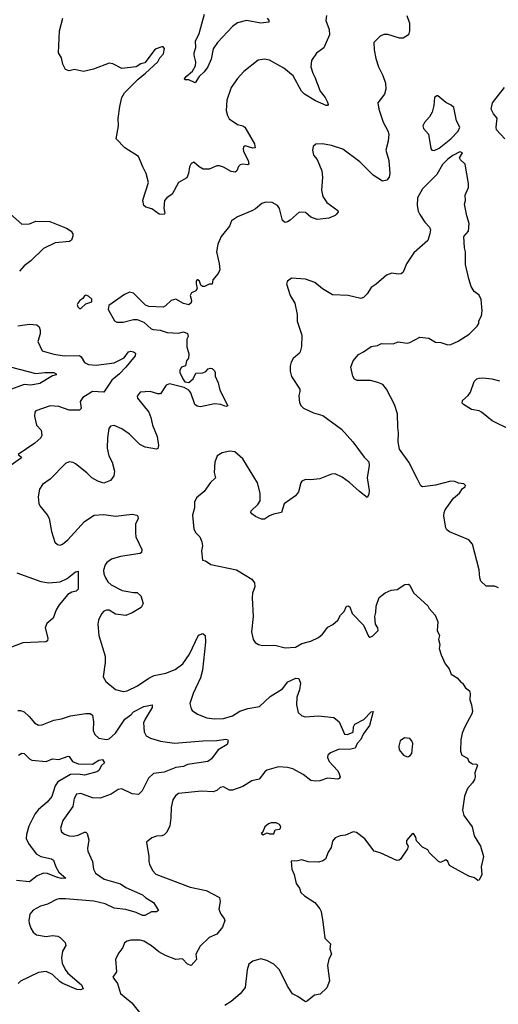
# Model space of a CAD drawing. Extents: x 2133461 to 2293071, y 753526 to 916327.
# Tile 300 of 459: x 2230030 to 2233754, y 866013 to 873682. Entities that reach past the tile are written whole.
import ezdxf

# ---------------------------------------------------------------- set-up
doc = ezdxf.new("R2010")
doc.units = 0

msp = doc.modelspace()

# ---------------------------------------------------------------- linework, layer by layer
at = {"layer": '0CON10XD'}
for points in [[(2232416.2, 873713.8), (2232412, 873675), (2232438, 873605), (2232440, 873565), (2232395.8, 873464.2), (2232338.3, 873421.7), (2232300, 873365), (2232295.8, 873315), (2232310, 873265), (2232325.5, 873235.5), (2232369.2, 873125), (2232407.1, 873075), (2232425, 873040), (2232429.5, 873020.5), (2232425.9, 873014.1), (2232415.8, 873014.2), (2232330.9, 873050.9), (2232245, 873102.5), (2232223.3, 873125), (2232159.1, 873245), (2232085, 873305.3), (2231975, 873365.6), (2231935, 873374.2), (2231885, 873368), (2231775, 873278.8), (2231725, 873223.3), (2231675, 873153.3), (2231641.1, 873055), (2231637.3, 872975), (2231646.2, 872935), (2231659.9, 872909.9), (2231725, 872865.6), (2231766.7, 872855), (2231782, 872845), (2231829.4, 872765), (2231856.9, 872715), (2231862.5, 872685), (2231845, 872682), (2231785, 872698.8), (2231773.3, 872695), (2231770, 872675), (2231772.5, 872655), (2231807.1, 872585), (2231813.3, 872556.7), (2231805, 872551.2), (2231765, 872556.2), (2231745, 872551.2), (2231732.3, 872537.7), (2231720, 872505), (2231705.8, 872494.2), (2231675, 872499.2), (2231615, 872534), (2231585, 872543.3), (2231565, 872543.3), (2231505, 872517.5), (2231457.3, 872517.3), (2231426.7, 872535), (2231385, 872573.3), (2231365, 872563.3), (2231350.8, 872535), (2231343.9, 872483.9), (2231329.1, 872450.9), (2231265, 872413.3), (2231215, 872323.3), (2231174.2, 872295.8), (2231156.7, 872275), (2231150, 872215), (2231158.8, 872175), (2231155, 872164), (2231115, 872167.1), (2231058.3, 872208.3), (2231012, 872222), (2230996.7, 872235), (2230987, 872277), (2231030.8, 872415), (2231012.5, 872485), (2230986.7, 872536.7), (2230955, 872616.7), (2230846.7, 872685), (2230780, 872755), (2230798.8, 872855), (2230797, 872913), (2230808.6, 873005), (2230825.6, 873075), (2230845, 873112), (2230950.3, 873219.7), (2231008, 873265), (2231103.3, 873355), (2231120, 873385), (2231148.8, 873415), (2231157, 873457), (2231145, 873470), (2231135, 873470), (2231085, 873452.5), (2231003, 873347), (2230972.3, 873337.7), (2230935, 873316.2), (2230825, 873302.5), (2230755, 873338.9), (2230725, 873342.5), (2230605, 873295.6), (2230525, 873278), (2230455, 873293.8), (2230415, 873283.8), (2230385, 873293.3), (2230365.6, 873335), (2230355.7, 873385), (2230330.6, 873425), (2230339.5, 873595), (2230365.6, 873695)], [(2231955.7, 873695), (2231968.8, 873675), (2231968, 873662), (2231905, 873655.4), (2231795, 873676.9), (2231725, 873658.6), (2231685, 873630), (2231569.2, 873505), (2231535, 873456.2), (2231518.6, 873375), (2231494.2, 873315), (2231465.8, 873275), (2231425, 873240.8), (2231395, 873190), (2231345, 873214.5), (2231314.1, 873214.1), (2231311.7, 873221.7), (2231325, 873240.8), (2231375, 873280), (2231397.9, 873322.1), (2231400.8, 873355), (2231386.8, 873405), (2231387.2, 873425), (2231399.7, 873465), (2231398.6, 873515), (2231425.8, 873575), (2231468.9, 873725)], [(2233041.9, 873715), (2233064.5, 873655), (2233063.5, 873595), (2233054.3, 873565), (2233015, 873536.9), (2232985, 873539.4), (2232895, 873567.1), (2232862.7, 873567.3), (2232835, 873553.8), (2232786.7, 873505), (2232788.3, 873448.3), (2232800.3, 873380.3), (2232822, 873315), (2232856.6, 873246.6), (2232877.6, 873187.6), (2232878.3, 873141.7), (2232868.8, 873101.2), (2232817.5, 873035), (2232824.5, 872984.5)], [(2233255, 872664.5), (2233295, 872681.6), (2233383.8, 872755), (2233441.4, 872815), (2233455.8, 872845), (2233430, 872895), (2233408.3, 872998.3), (2233387, 873017), (2233345, 873036.7), (2233285, 873090), (2233275, 873090), (2233257.5, 873075), (2233253.6, 873013.6), (2233238.8, 872961.2), (2233220, 872925), (2233179.3, 872880.7), (2233167.5, 872855), (2233172.5, 872835), (2233211.7, 872791.7), (2233228.3, 872678.3), (2233237.5, 872665), (2233255, 872664.5)], [(2233806.2, 872755), (2233740, 872825), (2233736.9, 872845), (2233746.1, 872916.1), (2233717.7, 872947.7), (2233698, 872985), (2233710.6, 873035), (2233803.1, 873155)], [(2232824.5, 872984.5), (2232858.9, 872885), (2232895.3, 872815.3), (2232901.7, 872791.7), (2232897.5, 872735), (2232879.4, 872665), (2232902.5, 872585), (2232911.2, 872485), (2232906.2, 872455), (2232887, 872433), (2232854.3, 872424.3), (2232780.3, 872470.3), (2232676, 872576), (2232545, 872672.9), (2232455, 872701.1), (2232385, 872714), (2232335, 872712.5), (2232312.5, 872695), (2232307.5, 872665), (2232316.1, 872626.1), (2232345, 872592.5), (2232380, 872505), (2232386.2, 872455), (2232378, 872355), (2232389.2, 872305), (2232418.8, 872258.8), (2232506.7, 872195), (2232507.5, 872185), (2232495, 872167.5), (2232485, 872157.5), (2232435, 872136.2), (2232345, 872126.7), (2232294.3, 872144.3), (2232255, 872180), (2232205, 872183.8), (2232135, 872120), (2232115, 872106.7), (2232095, 872103.3), (2232075, 872117.5), (2232050.9, 872210.9), (2232035, 872234), (2231995, 872258.1), (2231945, 872262), (2231915, 872251.2), (2231865, 872208.8), (2231837, 872193), (2231725, 872146.7), (2231677.5, 872115), (2231662.5, 872075), (2231597.7, 871992.3), (2231571.2, 871935), (2231560, 871875), (2231582.1, 871782.1), (2231585.9, 871734.1), (2231574.1, 871705.9), (2231533.3, 871655), (2231527, 871623), (2231505, 871622.5), (2231467, 871603), (2231453, 871603), (2231440, 871615), (2231430, 871645), (2231417, 871657), (2231410, 871655), (2231402.5, 871645), (2231402.5, 871625), (2231411.7, 871588.3), (2231399.3, 871570.7), (2231366.1, 871553.9), (2231356.2, 871535), (2231366, 871495), (2231363.6, 871476.4), (2231345, 871462.5), (2231305, 871471.2), (2231245, 871506.2), (2231207.5, 871495), (2231165, 871452.5), (2231145, 871443.3), (2231035, 871447.5), (2231008.3, 871458.3), (2230915, 871552), (2230885, 871558.6), (2230845, 871542.5), (2230722.5, 871455), (2230717.5, 871425), (2230767.7, 871337.7), (2230785, 871326.2), (2230835, 871327.5), (2230915, 871347.5), (2230945, 871345.8), (2230996.7, 871325), (2231053.8, 871275), (2231068.8, 871268.8), (2231123, 871263), (2231177, 871247), (2231265, 871240), (2231305, 871250), (2231335, 871237.5), (2231340, 871215), (2231330, 871195), (2231331.4, 871135), (2231345, 871080), (2231343.3, 871046.7), (2231327.5, 871025), (2231320, 870985), (2231290, 870975), (2231277, 870953), (2231276.7, 870935), (2231298.8, 870885), (2231315, 870862.5), (2231345, 870857.5), (2231380, 870885), (2231401.2, 870928.8), (2231455, 870932.5), (2231477, 870943), (2231497.5, 870962.5), (2231515, 870966.7), (2231527.5, 870965), (2231545, 870947.5), (2231551.2, 870935), (2231550, 870905), (2231574.2, 870855), (2231587.9, 870797.9), (2231650, 870675), (2231635, 870668.8), (2231595, 870686.2), (2231545, 870690.8), (2231436.1, 870666.1), (2231411.3, 870671.3), (2231392.5, 870685), (2231361.2, 870775), (2231345.8, 870795.8), (2231308.6, 870818.6), (2231195, 870846), (2231170, 870835), (2231125, 870768.8), (2231105, 870768), (2231043.9, 870786.1), (2230968.3, 870781.7), (2230945, 870750), (2230946.7, 870735), (2231035.4, 870625.4), (2231051.1, 870585), (2231063.3, 870525), (2231098.9, 870435), (2231110.8, 870365), (2231105, 870342.5), (2231093.3, 870336.7), (2231005, 870352.7), (2230964.7, 870374.7), (2230883.3, 870455), (2230825, 870496.4), (2230765, 870522.5), (2230735, 870516), (2230723.1, 870496.9), (2230712.5, 870425), (2230710, 870345), (2230724.3, 870285), (2230748.1, 870235), (2230767.1, 870165), (2230761.7, 870128.3), (2230736.8, 870093.2), (2230685, 870072.2), (2230636.9, 870086.9), (2230591.1, 870115), (2230552.8, 870152.8), (2230465, 870221.9), (2230445, 870232.9), (2230415, 870238), (2230385, 870226.2), (2230266.6, 870103.4), (2230207.9, 870062.1), (2230184.4, 870025), (2230174.3, 869965), (2230177.5, 869915), (2230186, 869895), (2230242.9, 869825), (2230257.9, 869797.9), (2230275.8, 869695.8), (2230302.7, 869612.7), (2230323.9, 869593.9), (2230345, 869590), (2230363.6, 869596.4), (2230405, 869631.2), (2230534, 869775), (2230607.9, 869822.1), (2230685, 869827.5), (2230775, 869814.3), (2230905, 869830), (2230942.3, 869822.3), (2230950, 869815), (2230952, 869795), (2230932, 869755), (2230930, 869685), (2230934.4, 869655), (2230981.2, 869555), (2230978.3, 869531.7), (2230966.1, 869523.9), (2230815, 869500.8), (2230745, 869480.8), (2230707.5, 869455), (2230694.3, 869435), (2230681.4, 869395), (2230684.2, 869365), (2230696, 869335), (2230716, 869305), (2230741.7, 869281.7), (2230826.6, 869236.6), (2230915, 869222), (2230945, 869220), (2230972.5, 869195), (2230989.2, 869135), (2230975, 869103.3), (2230905, 869062), (2230855, 869041.2), (2230775, 869051.4), (2230725, 869083.3), (2230705, 869083.8), (2230685, 869076), (2230665, 869053.8), (2230642.5, 869005), (2230638, 868975), (2230644.1, 868885.9), (2230694.4, 868725), (2230695.7, 868675), (2230678.8, 868565), (2230698.8, 868528.8), (2230775, 868464.2), (2230835, 868449.2), (2230865, 868454.4), (2230947.5, 868495), (2231035, 868552.9), (2231076.7, 868573.3), (2231167.8, 868592.2), (2231238.6, 868621.4), (2231298, 868665), (2231351.2, 868741.2), (2231422.3, 868887.7), (2231455, 868902.5), (2231472.5, 868885), (2231476.2, 868835), (2231453.3, 868615), (2231436.5, 868555), (2231379.2, 868435), (2231354, 868355), (2231363.3, 868315), (2231372.3, 868302.3), (2231414.3, 868274.3), (2231485, 868245.7), (2231545.7, 868235.7), (2231615, 868240), (2231685, 868260.5), (2231743.7, 868296.3), (2231805, 868317.8), (2231895, 868332.5), (2231979.7, 868410.3), (2232075, 868470.8), (2232116.2, 868525), (2232177.6, 868552.4), (2232201.2, 868551.2), (2232213.8, 868515), (2232206.7, 868463.3), (2232187.5, 868405), (2232184, 868345), (2232196.7, 868285), (2232225, 868261.2), (2232255, 868251.2), (2232355, 868259.2), (2232475, 868246.7), (2232515, 868212.5), (2232556.4, 868116.4), (2232580, 868115), (2232626, 868134), (2232628, 868175), (2232638.8, 868195), (2232709.1, 868230.9), (2232765, 868292.5), (2232780, 868295), (2232752, 868185), (2232701.9, 868118.1), (2232685.8, 868075), (2232656, 868045), (2232640.6, 868009.4), (2232595, 867997.8), (2232515, 868000.9), (2232447.3, 867972.7), (2232426.7, 867955), (2232426.2, 867935), (2232438.8, 867905), (2232503.3, 867835), (2232513.3, 867815), (2232522.5, 867785), (2232516.7, 867773.3), (2232505, 867767.5), (2232425, 867773.8), (2232365, 867754), (2232335, 867750), (2232295, 867757.1), (2232235, 867804.2), (2232155, 867846.9), (2232115, 867857.5), (2232045, 867862.5), (2231954.2, 867835.8), (2231937.3, 867822.7), (2231894.2, 867765.8), (2231835, 867754.3), (2231765, 867710.6), (2231685, 867682.2), (2231662.4, 867682.4), (2231615, 867707.5), (2231588.8, 867701.2), (2231562.7, 867677.3), (2231535, 867667.5), (2231445, 867673.1), (2231265.7, 867654.3), (2231242.4, 867637.6), (2231220.8, 867605), (2231209.2, 867545), (2231206.7, 867465), (2231197.2, 867402.8), (2231175, 867353.8), (2231155, 867334), (2231135, 867326), (2231095, 867324), (2231058.8, 867311.2), (2231017.5, 867275), (2231035.6, 867164.4), (2231034.4, 867125), (2231040.8, 867105), (2231062, 867055), (2231087.9, 867027.9), (2231355, 866926.9), (2231480.9, 866900.9), (2231583.9, 866843.9), (2231590.8, 866815), (2231578.8, 866755), (2231593.8, 866715), (2231621.5, 866681.5), (2231625.4, 866665), (2231608.4, 866615), (2231565, 866560.8), (2231505, 866532.5), (2231434.5, 866465.5), (2231400, 866405), (2231405, 866363.3), (2231364.2, 866315.8), (2231334.2, 866325), (2231296.2, 866366.2), (2231245, 866363.1), (2231165, 866392.5), (2231112.3, 866422.3), (2231055, 866469.4), (2230995, 866504.5), (2230968.3, 866511.7), (2230895, 866513.3), (2230865, 866505.6), (2230845, 866492), (2230833.1, 866456.9), (2230800, 866415), (2230775.9, 866364.1), (2230782, 866265), (2230754.2, 866225), (2230791.4, 866175), (2230815, 866096.2), (2230903.3, 866025), (2230980, 865925)], [(2233756.8, 869256.8), (2233725, 869270.6), (2233661.1, 869271.1), (2233618.8, 869308.8), (2233610, 869335), (2233606.8, 869396.8), (2233555, 869596.2), (2233525, 869630), (2233374.4, 869694.4), (2233355, 869708.8), (2233346, 869725), (2233330.8, 869815), (2233332, 869845), (2233340, 869865), (2233406.7, 869955), (2233452.5, 869995), (2233475, 870030), (2233496.4, 870043.6), (2233500, 870055), (2233487, 870067), (2233445, 870072.5), (2233416.4, 870086.4), (2233385, 870087.5), (2233265, 870056.2), (2233165, 870044.2), (2233152.4, 870052.4), (2233126.7, 870103.3), (2233058.6, 870235), (2232986.8, 870336.8), (2232974.3, 870395), (2232978.9, 870465), (2232971.5, 870505), (2232971.2, 870611.2), (2232946.7, 870685), (2232883.3, 870805), (2232855, 870840), (2232817.3, 870857.3), (2232760.7, 870870.7), (2232657, 870873), (2232635, 870882.5), (2232621.2, 870905), (2232606.7, 870975), (2232623.8, 871025), (2232666.2, 871075), (2232705.8, 871094.2), (2232765, 871137.1), (2232815, 871143.8), (2232845, 871161.2), (2232935, 871156.7), (2232975, 871173.3), (2233045, 871163.3), (2233065, 871167.5), (2233145, 871210), (2233215, 871202.5), (2233265, 871171.2), (2233308.3, 871168.3), (2233360.5, 871150.5), (2233385, 871152), (2233443, 871177), (2233527.3, 871232.7), (2233590, 871295), (2233603.3, 871315), (2233603.6, 871336.4), (2233624.1, 871375.9), (2233628, 871415), (2233621.7, 871501.7), (2233605, 871537.5), (2233567.5, 871565), (2233543.3, 871605), (2233523.9, 871663.9), (2233500, 871775), (2233500, 871875), (2233492.5, 871905), (2233487, 871993), (2233522.5, 872035), (2233528, 872095), (2233508.6, 872155), (2233491.4, 872245), (2233498.1, 872275), (2233495.6, 872315), (2233522.9, 872375), (2233522.5, 872405), (2233495.6, 872555.6), (2233460.5, 872590.5), (2233453.3, 872605), (2233476.7, 872645), (2233455, 872653.8), (2233400.6, 872625), (2233360.6, 872595), (2233320.8, 872555), (2233275, 872476.2), (2233165.8, 872365), (2233126, 872295), (2233122.5, 872235), (2233131.2, 872191.2), (2233143.8, 872165), (2233183.8, 872105), (2233220, 872065), (2233225.8, 872045), (2233222, 872015), (2233205, 871963.3), (2233097.5, 871865), (2233039.7, 871780.3), (2233013.3, 871715), (2232998.3, 871701.7), (2232975, 871698.8), (2232925, 871708), (2232885, 871692), (2232805, 871621.2), (2232764.3, 871595.7), (2232735, 871546.2), (2232705, 871518.8), (2232685, 871511.2), (2232585, 871532.9), (2232465, 871538), (2232385.5, 871585.5), (2232326.7, 871635), (2232255, 871661.4), (2232145, 871670), (2232115, 871646), (2232105.8, 871624.2), (2232134.7, 871534.7), (2232170, 871475), (2232188.8, 871385), (2232190, 871335), (2232226.2, 871225), (2232223, 871137), (2232212.5, 871095), (2232206.4, 871083.6), (2232157.7, 871042.3), (2232141.2, 871015), (2232133.9, 870983.9), (2232134.1, 870944.1), (2232144.2, 870904.2), (2232208.8, 870805), (2232210, 870785), (2232201.2, 870755), (2232208.3, 870698.3), (2232220, 870675), (2232237.7, 870657.7), (2232315, 870618.8), (2232388.3, 870598.3), (2232535, 870493.8), (2232621.2, 870395), (2232710, 870275), (2232747.3, 870237.3), (2232750.7, 870209.3), (2232733.3, 870115), (2232750, 870015), (2232747.5, 869985), (2232735, 869960), (2232675, 870006.7), (2232597.3, 870077.3), (2232538.3, 870118.3), (2232485, 870143.8), (2232455, 870143.3), (2232365, 870106.2), (2232295, 870098), (2232255, 870100), (2232225, 870087.5), (2232216.7, 870075), (2232198.8, 870005), (2232175, 869973.3), (2232087.7, 869912.3), (2232065.9, 869844.1), (2232005, 869831.2), (2231975, 869818.8), (2231935, 869791.2), (2231910.7, 869790.7), (2231865, 869812.5), (2231835, 869832.5), (2231827.5, 869845), (2231832.3, 869857.7), (2231882.5, 869905), (2231900, 869935), (2231901.2, 869995), (2231880, 870075), (2231765, 870262.5), (2231705, 870317.5), (2231665, 870322.5), (2231605, 870307.5), (2231567.5, 870285), (2231547.5, 870235), (2231543.3, 870155), (2231552.5, 870115), (2231515, 870077.5), (2231465, 870007.5), (2231405, 869957.5), (2231390, 869925), (2231389.5, 869880.5), (2231373.9, 869823.9), (2231383.8, 869715), (2231400, 869685), (2231431.2, 869655), (2231448, 869615), (2231452, 869585), (2231444.2, 869545), (2231451.7, 869471.7), (2231475, 869467.5), (2231517.7, 869437.7), (2231717.3, 869397.3), (2231835.8, 869325.8), (2231856.2, 869295), (2231858.8, 869265), (2231840.8, 869215), (2231838, 869178), (2231847.5, 869035), (2231832.5, 868915), (2231846.2, 868855), (2231862.3, 868832.3), (2231887.5, 868815), (2231918.3, 868808.3), (2232015, 868810), (2232095, 868789.2), (2232175, 868794.2), (2232225, 868824.2), (2232295, 868840.8), (2232355, 868870), (2232385, 868896), (2232428.8, 868951.2), (2232467.3, 868972.7), (2232506.7, 869005), (2232527, 869043), (2232556.1, 869073.9), (2232572.5, 869115), (2232587, 869117), (2232598.3, 869108.3), (2232617.7, 869057.7), (2232706.1, 868966.1), (2232745, 868880), (2232755, 868872.5), (2232775, 868880), (2232820, 868925), (2232816.7, 868945), (2232800, 868975), (2232793.8, 869035), (2232802, 869065), (2232804, 869115), (2232827, 869183), (2232873, 869217), (2232920.5, 869239.5), (2232966.4, 869243.6), (2233027, 869283), (2233055.7, 869285.7), (2233066.7, 869276.7), (2233095, 869217.5), (2233205, 869117.5), (2233217.5, 869095), (2233262.5, 869045), (2233283, 868993), (2233277.5, 868925), (2233296.1, 868886.1), (2233288.8, 868855), (2233300, 868815), (2233293.8, 868785), (2233308.8, 868735), (2233341.2, 868665), (2233373.3, 868625), (2233387.5, 868585), (2233435, 868556.2), (2233465, 868520), (2233476.7, 868515), (2233498.3, 868478.3), (2233530, 868455), (2233536.2, 868435), (2233533.8, 868385), (2233546.4, 868346.4), (2233553.3, 868295), (2233548.8, 868275), (2233493.8, 868175), (2233474.3, 868125.7), (2233463.9, 868073.9), (2233460, 867985), (2233470, 867955), (2233515, 867930), (2233525, 867903.3), (2233555, 867886.2), (2233585, 867882.5), (2233592.5, 867875), (2233571.2, 867815), (2233574, 867785), (2233568.8, 867765), (2233552.9, 867737.1), (2233515, 867693.3), (2233490.8, 867635), (2233475.8, 867525), (2233486.2, 867485), (2233550, 867395), (2233566, 867325), (2233616, 867245), (2233640, 867165), (2233621.2, 867085), (2233626.7, 867025), (2233605, 866980), (2233595, 866977.5), (2233568.3, 866998.3), (2233525, 867011.2), (2233445.7, 867055.7)], [(2229957.3, 872167.3), (2230045, 872090), (2230105, 872092), (2230155, 872112.5), (2230265, 872110), (2230395, 872057.5), (2230430, 872035), (2230442.5, 872015), (2230442.5, 871995), (2230432.5, 871965), (2230415.9, 871954.1), (2230305, 871944), (2230215, 871900.8), (2230117, 871803), (2230065, 871765.8), (2230027.1, 871722.9)], [(2230505, 871433.3), (2230545, 871470), (2230590, 871485), (2230590, 871505), (2230565, 871530), (2230545, 871536.7), (2230535, 871532.5), (2230520, 871510), (2230497.5, 871495), (2230482.5, 871475), (2230477.5, 871465), (2230482.5, 871445), (2230493.9, 871433.9), (2230505, 871433.3)], [(2230015, 871296.7), (2230105, 871311.8), (2230163.3, 871305), (2230179.7, 871289.7), (2230189.2, 871265), (2230188.6, 871235), (2230170.8, 871175), (2230205, 871104.2), (2230295, 871078.1), (2230375, 871064.5), (2230495, 871065.5), (2230506.6, 871056.6), (2230533.1, 871013.1), (2230565, 870995.6), (2230625, 870990.9), (2230765, 871008.5), (2230841.5, 871048.5), (2230875, 871095.6), (2230895, 871100), (2230915.5, 871095.5), (2230930, 871085), (2230926.9, 871065), (2230855.6, 870975), (2230805.5, 870925), (2230746.5, 870875), (2230685, 870782.2), (2230595, 870786.2), (2230520, 870740), (2230500.5, 870709.5), (2230507.3, 870655), (2230495, 870640.4), (2230415, 870641.8), (2230335, 870668.5), (2230265.5, 870674.5), (2230156.2, 870635), (2230148, 870625), (2230144, 870595), (2230160.6, 870525), (2230195.6, 870485), (2230200.9, 870445), (2230194, 870426), (2230146.9, 870383.1), (2230017.5, 870295), (2230042.5, 870275), (2230036.2, 870265), (2229890.7, 870159.3)], [(2229895, 870994.4), (2230155, 870925.6), (2230225, 870934.4), (2230295, 870934), (2230313.8, 870925), (2230312.5, 870915), (2230285, 870908), (2230185, 870848.5), (2230115, 870836.8), (2230065, 870841.2), (2229936.8, 870793.2)], [(2233845, 870491.4), (2233707.9, 870557.9), (2233625, 870626.2), (2233605, 870636.2), (2233545, 870646.2), (2233482.5, 870685), (2233473.3, 870695), (2233476.7, 870715), (2233520, 870755), (2233537.7, 870782.3), (2233567.5, 870865), (2233586.4, 870883.6), (2233605, 870891.2), (2233635, 870893.8), (2233705, 870885.8), (2233765, 870870)], [(2230006.7, 869375), (2230195, 869305.5), (2230255, 869295.5), (2230345, 869302.5), (2230399.5, 869330.5), (2230465, 869382.5), (2230485, 869387.5), (2230485, 869247.5), (2230469.1, 869230.9), (2230435, 869222.2), (2230404.3, 869205), (2230335.7, 869125), (2230312.9, 869085), (2230288.8, 869021.2), (2230240.3, 868979.7), (2230228, 868945), (2230249.2, 868865), (2230245, 868843.3), (2230232.3, 868837.7), (2230055, 868828.6), (2229965, 868794)], [(2230015, 868302.5), (2230035, 868302.9), (2230065, 868290.8), (2230104.4, 868255), (2230145, 868205.8), (2230175, 868187.5), (2230205, 868190.8), (2230295, 868225.6), (2230355, 868235.8), (2230425, 868260.8), (2230545, 868277.3), (2230577.6, 868277.6), (2230597.1, 868265), (2230604.5, 868214.5), (2230601.1, 868145), (2230615, 868114), (2230645.5, 868085.5), (2230705, 868074.5), (2230725, 868081.1), (2230775, 868125.6), (2230848.5, 868235), (2230895, 868268.9), (2230915, 868291.9), (2230995, 868333.3), (2231060, 868345), (2231060, 868325), (2231005.7, 868235), (2230994.3, 868205), (2230998, 868135), (2231015, 868103.8), (2231046.8, 868086.8), (2231125, 868062.1), (2231235, 868046.2), (2231455, 868065.5), (2231565, 868067.1), (2231635, 868079.4), (2231647.5, 868075), (2231653.3, 868065), (2231643.6, 868036.4), (2231575, 867996), (2231522.2, 867925), (2231495, 867904.6), (2231335, 867880), (2231305, 867866.7), (2231245, 867858.2), (2231155, 867820.9), (2231070.2, 867809.8), (2231032.2, 867775), (2230982.9, 867675), (2230955, 867647.5), (2230905, 867652.9), (2230825, 867690.8), (2230795, 867686), (2230740.9, 867649.1), (2230655, 867618.9), (2230595, 867621.9), (2230505, 867655.7), (2230470.3, 867649.7), (2230453.3, 867616.7), (2230443.3, 867555), (2230364.4, 867445), (2230346.7, 867385), (2230355.5, 867355.5), (2230377.2, 867337.2), (2230414.5, 867324.5), (2230446.4, 867323.6), (2230485, 867330.6), (2230535, 867354.2), (2230545, 867353.8), (2230555, 867343.3), (2230567.1, 867295), (2230556.8, 867226.8), (2230559.5, 867205), (2230595.6, 867125), (2230603.1, 867065), (2230619.2, 867035), (2230686.9, 866986.9), (2230812.8, 866952.8), (2230855, 866922.5), (2230985, 866865.5), (2231011.7, 866841.7), (2231071.2, 866805), (2231110, 866745), (2231095, 866733.3), (2231055, 866732.5), (2231003.9, 866706.1), (2230985, 866703.8), (2230935, 866727.5), (2230855, 866752.9), (2230765, 866763.1), (2230695.2, 866795.2), (2230606.3, 866816.3), (2230385, 866836.1), (2230335, 866835.5), (2230315, 866828.9), (2230245, 866792.7), (2230192.5, 866777.5), (2230135, 866747.5), (2230108.6, 866715), (2230100, 866665), (2230102.2, 866645), (2230115.5, 866605.5), (2230134.4, 866575), (2230161.2, 866555), (2230235, 866541.9), (2230285, 866550), (2230325, 866544.2), (2230345, 866532.5), (2230382.5, 866495), (2230387.9, 866472.1), (2230362.8, 866427.2), (2230354.6, 866375.4), (2230360.4, 866335), (2230383.8, 866283.8), (2230404.7, 866254.7), (2230510.5, 866165), (2230523.8, 866135), (2230503.6, 866126.4), (2230475, 866128.8), (2230365, 866175.4), (2230345, 866187.3), (2230285, 866244.6), (2230235, 866268.7), (2230175, 866261.3), (2230035, 866192.5), (2230018.6, 866175)], [(2233045, 867942), (2233055, 867943.8), (2233069.5, 867950.5), (2233082.3, 867967.7), (2233088.8, 868045), (2233081.2, 868065), (2233065, 868083.8), (2233025, 868089.2), (2232990, 868065), (2232980, 868025), (2232984, 867995), (2233016.7, 867955), (2233045, 867942)], [(2230019.2, 867955), (2230045, 867970), (2230065, 867967.5), (2230105, 867925.8), (2230125, 867915.6), (2230235, 867905.4), (2230285, 867926.5), (2230335, 867920.6), (2230405.7, 867945.7), (2230415, 867944), (2230441.1, 867905), (2230485.3, 867885.3), (2230595, 867884), (2230645, 867915.8), (2230675, 867918.8), (2230690, 867895), (2230665.7, 867874.3), (2230645.7, 867835), (2230630, 867825), (2230535, 867798.4), (2230485, 867806.6), (2230425, 867803.5), (2230325, 867746.9), (2230305.8, 867714.2), (2230279.3, 867630.7), (2230243.3, 867586.7), (2230175, 867530), (2230147.7, 867495), (2230099.5, 867400.5), (2230082.1, 867335), (2230080.6, 867305), (2230097.1, 867265), (2230157.5, 867185), (2230195, 867165.5), (2230276.1, 867146.1), (2230292, 867135), (2230310, 867085), (2230335, 867042), (2230387.5, 866995), (2230355, 866994.4), (2230315, 867003.8), (2230245, 867031.1), (2230215.4, 867035.4), (2230165, 867014.6), (2230105, 866967.5), (2230005, 866978.5)], [(2231925, 867332.5), (2231955, 867350), (2231975, 867340), (2232008.3, 867341.7), (2232017, 867373), (2232051.7, 867378.3), (2232060, 867385), (2232062.5, 867395), (2232052.5, 867415), (2232025, 867427.5), (2231987, 867427), (2231965, 867420), (2231937.5, 867395), (2231918.3, 867351.7), (2231910, 867345), (2231925, 867332.5)], [(2233445.7, 867055.7), (2233374.3, 867094.3), (2233362.5, 867125), (2233345, 867137.5), (2233305, 867117.5), (2233290, 867125), (2233216.7, 867195), (2233205, 867216.7), (2233165, 867237.5), (2233117, 867287), (2233112.5, 867315), (2233095, 867342.5), (2233085, 867340), (2233040.8, 867289.2), (2233041.2, 867265), (2233052.5, 867245), (2233047.5, 867225), (2232993.3, 867145), (2232983.9, 867136.1), (2232965, 867133.8), (2232835, 867192.5), (2232787.5, 867205), (2232715, 867301.2), (2232650.9, 867350.9), (2232625, 867355.6), (2232565, 867331.2), (2232525, 867326.7), (2232485, 867310), (2232464, 867285), (2232453.8, 867235), (2232430.9, 867199.1), (2232408.8, 867145), (2232389.5, 867130.5), (2232355, 867120), (2232274.1, 867124.1), (2232225, 867137.5), (2232195, 867130), (2232141.7, 867128.3), (2232147.5, 867065), (2232166.7, 867025), (2232180, 866955), (2232208.3, 866918.3), (2232216.7, 866885), (2232245, 866858.8), (2232325.8, 866805.8), (2232365.9, 866755.9), (2232376.2, 866735), (2232390, 866655), (2232405, 866527.5), (2232448.8, 866485), (2232444.3, 866445), (2232456, 866405), (2232435.8, 866365), (2232424.2, 866315), (2232440.8, 866195), (2232419.2, 866140.8), (2232367.8, 866092.2), (2232325, 866084), (2232270.7, 866039.3), (2232255, 866033.3), (2232245, 866036.7), (2232195, 866073.3), (2232153.3, 866095), (2232114.3, 866154.3), (2232050.7, 866280.7), (2232007.5, 866325), (2231953.9, 866353.9), (2231905, 866366.7), (2231845, 866350), (2231812.5, 866325), (2231799.3, 866280.7), (2231783.1, 866145), (2231746.1, 866093.9), (2231674.6, 866035.4), (2231626.2, 866005)]]:
    msp.add_lwpolyline(points, dxfattribs=at)

doc.saveas('drawing.dxf')
